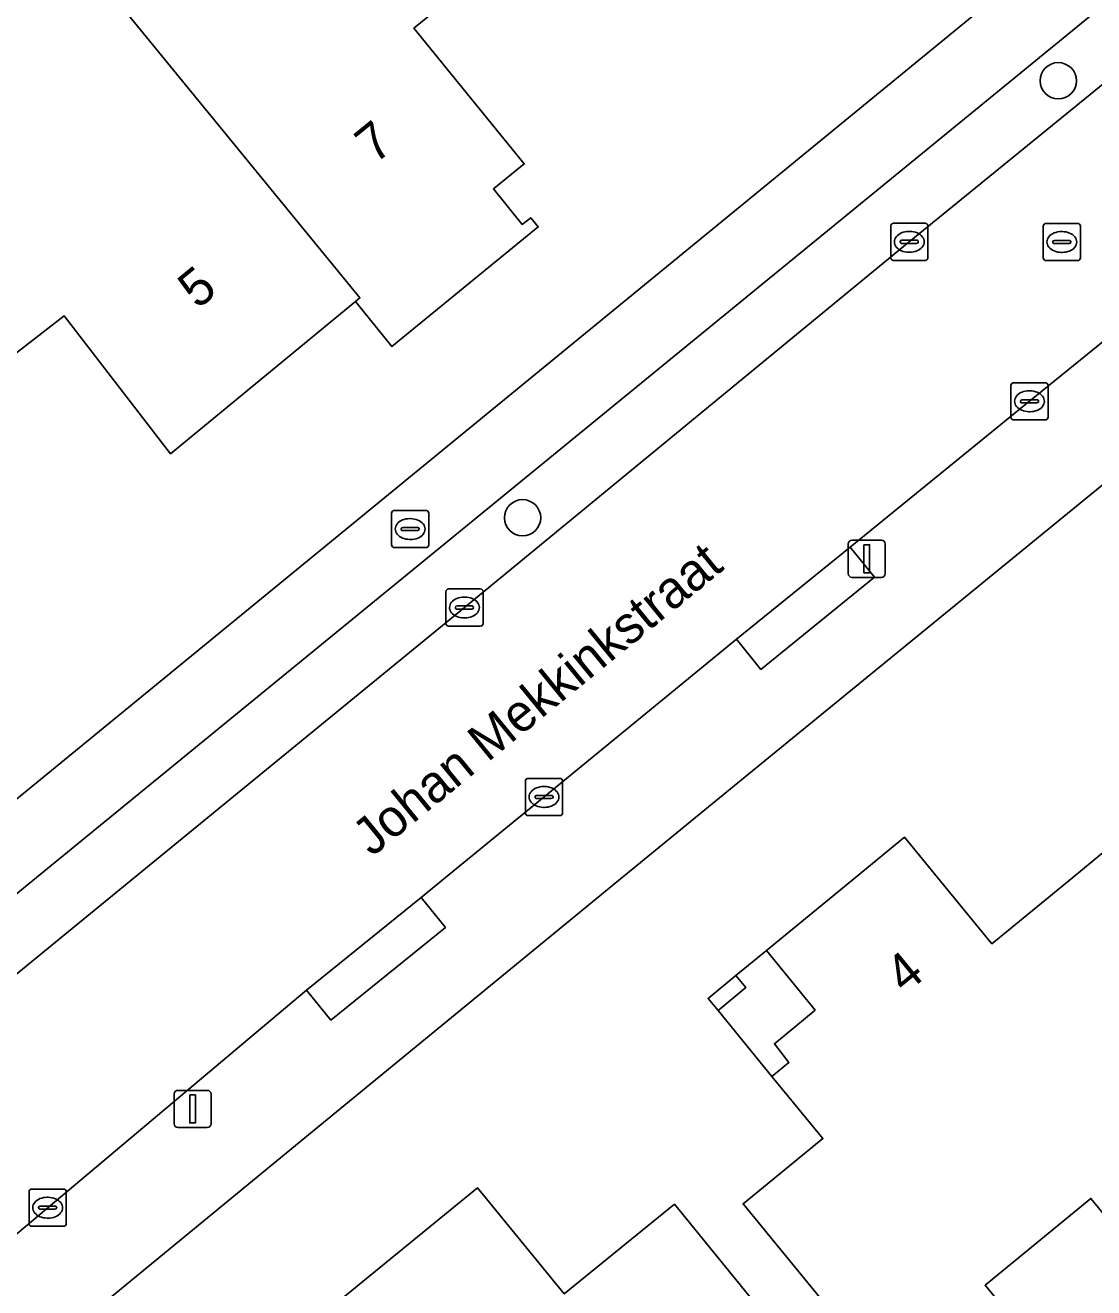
# Model space of a CAD drawing. Extents: x 163266 to 164362, y 381528 to 382286.
# Drawn here: x 164030.1 to 164058.81, y 381988.97 to 382022.91 of the extents above; entities that cross this region are included whole.
import ezdxf

# ---------------------------------------------------------------- set-up
doc = ezdxf.new("R2010")
doc.units = 0
for name, color, linetype in [('IMGEO_Boom', 7, 'Continuous'), ('IMGEO_Brandkraan', 7, 'Continuous'), ('IMGEO_Erf', 7, 'Continuous'), ('IMGEO_Kolk', 7, 'Continuous'), ('IMGEO_Lichtmast', 7, 'Continuous'), ('IMGEO_Openbare_ruimte_label', 7, 'Continuous'), ('IMGEO_Pand', 7, 'Continuous'), ('IMGEO_Pand_nummerreeks', 7, 'Continuous'), ('IMGEO_Pand_overbouw', 7, 'Continuous'), ('IMGEO_Parkeervlak_open', 7, 'Continuous'), ('IMGEO_Rijbaan_lokaal_open', 7, 'Continuous'), ('IMGEO_Rioolput', 7, 'Continuous'), ('IMGEO_Voetpad_open', 7, 'Continuous')]:
    doc.layers.add(name, color=color, linetype=linetype)

msp = doc.modelspace()

# ---------------------------------------------------------------- linework, layer by layer
at = {"layer": 'IMGEO_Boom'}
for centre in [(164057.861, 382021.417), (164043.466, 382009.669)]:
    msp.add_circle(centre, 0.489, dxfattribs=at)
at = {"layer": 'IMGEO_Brandkraan'}
for p, q in [((164040.02, 382009.866), (164040.872, 382009.866)), ((164039.945, 382008.94), (164039.945, 382009.792)), ((164040.433, 382009.646), (164040.458, 382009.646)), ((164040.946, 382009.792), (164040.946, 382008.94)), ((164040.204, 382009.36), (164040.204, 382009.372)), ((164040.642, 382009.323), (164040.244, 382009.323)), ((164040.247, 382009.409), (164040.645, 382009.409)), ((164040.688, 382009.372), (164040.688, 382009.36)), ((164040.872, 382008.866), (164040.02, 382008.866)), ((164040.456, 382009.086), (164040.431, 382009.086))]:
    msp.add_line(p, q, dxfattribs=at)
for points in [[(164040.02, 382009.866), (164040.872, 382009.866)], [(164039.945, 382008.94), (164039.945, 382009.792)], [(164040.946, 382009.792), (164040.946, 382008.94)], [(164040.872, 382008.866), (164040.02, 382008.866)]]:
    msp.add_lwpolyline(points, dxfattribs=at)
for centre, radius, start, end in [((164040.022, 382009.79), 0.0765, 91.552, 178.448), ((164040.022, 382009.79), 0.0765, 91.552, 178.448), ((164040.87, 382009.79), 0.0765, 1.552, 88.448), ((164040.87, 382009.79), 0.0765, 1.552, 88.448), ((164040.244, 382009.369), 0.0403, 85.8775, 175.7526), ((164040.241, 382009.359), 0.0366, 178.938, 274.7102), ((164040.645, 382009.366), 0.043, 264.8664, 352.4533), ((164040.649, 382009.371), 0.0386, 1.7309, 96.639), ((164040.022, 382008.942), 0.0765, 181.552, 268.448), ((164040.022, 382008.942), 0.0765, 181.552, 268.448), ((164040.87, 382008.942), 0.0765, 271.552, 358.448), ((164040.87, 382008.942), 0.0765, 271.552, 358.448)]:
    msp.add_arc(centre, radius, start, end, dxfattribs=at)
for centre, major_axis, ratio, start_param, end_param in [((164040.432, 382009.366), (-0.387, 0.002), 0.722429, 4.712389, 7.853982), ((164040.457, 382009.366), (-0.39, 0.002), 0.717154, 1.570796, 4.712389)]:
    msp.add_ellipse(centre, major_axis=major_axis, ratio=ratio, start_param=start_param, end_param=end_param, dxfattribs=at)
at = {"layer": 'IMGEO_Erf'}
for points in [[(164020.892, 381994.757), (164027.291, 382000), (164060.644, 382027.33), (164080.687, 382043.672)], [(164099.547, 382043.655), (164089.481, 382035.445), (164071.56, 382020.781), (164049.348, 382002.627), (164046.147, 382000), (164037.766, 381993.123), (164030.326, 381987.006)], [(164042.876, 382024.721), (164040.548, 382022.83), (164043.512, 382019.182), (164042.682, 382018.508), (164043.458, 382017.553), (164043.684, 382017.736), (164043.886, 382017.488), (164039.954, 382014.273), (164038.979, 382015.485), (164034.01, 382011.392), (164031.151, 382015.097), (164028.661, 382013.175)]]:
    msp.add_lwpolyline(points, dxfattribs=at)
for points in [[(164065.592, 381992.649), (164060.869, 381988.773), (164058.738, 381991.371), (164055.894, 381989.037), (164058.021, 381986.438), (164055.204, 381984.131), (164051.294, 381988.904), (164049.393, 381991.225), (164051.536, 381992.979), (164050.167, 381994.65), (164050.625, 381995.025), (164050.236, 381995.527), (164051.328, 381996.434), (164050.019, 381998.033), (164052.416, 382000), (164053.73, 382001.078), (164054.615, 382000), (164056.078, 381998.218), (164058.25, 382000), (164059.032, 382000.642), (164059.559, 382000)], [(164049.466, 381997.043), (164048.718, 381996.423), (164048.45, 381996.746), (164049.198, 381997.366)], [(164049.326, 381979.304), (164047.205, 381981.91), (164042.526, 381978.1), (164045.326, 381975.764), (164045.121, 381975.518), (164042.273, 381977.894), (164037.798, 381981.628), (164040.092, 381983.502), (164038.674, 381985.234), (164039.142, 381985.624), (164038.75, 381986.107), (164039.862, 381987.017), (164038.535, 381988.613), (164042.257, 381991.653), (164044.585, 381988.803), (164047.545, 381991.213), (164054.087, 381983.18)]]:
    msp.add_lwpolyline(points, close=True, dxfattribs=at)
at = {"layer": 'IMGEO_Kolk'}
for p, q in [((164053.358, 382016.66), (164053.358, 382017.512)), ((164053.433, 382017.586), (164054.285, 382017.586)), ((164053.846, 382017.366), (164053.871, 382017.366)), ((164054.359, 382017.512), (164054.359, 382016.66)), ((164053.617, 382017.08), (164053.617, 382017.092)), ((164054.055, 382017.043), (164053.657, 382017.043)), ((164053.66, 382017.129), (164054.058, 382017.129)), ((164054.101, 382017.092), (164054.101, 382017.08)), ((164053.869, 382016.806), (164053.844, 382016.806)), ((164054.285, 382016.586), (164053.433, 382016.586)), ((164056.588, 382012.374), (164056.588, 382013.226)), ((164056.663, 382013.3), (164057.515, 382013.3)), ((164057.589, 382013.226), (164057.589, 382012.374)), ((164057.076, 382013.08), (164057.101, 382013.08)), ((164056.847, 382012.794), (164056.847, 382012.806)), ((164057.285, 382012.757), (164056.887, 382012.757)), ((164056.89, 382012.843), (164057.288, 382012.843)), ((164057.331, 382012.806), (164057.331, 382012.794)), ((164057.515, 382012.3), (164056.663, 382012.3)), ((164057.099, 382012.52), (164057.074, 382012.52)), ((164041.404, 382006.829), (164041.404, 382007.681)), ((164041.479, 382007.755), (164042.331, 382007.755)), ((164041.892, 382007.535), (164041.917, 382007.535)), ((164042.405, 382007.681), (164042.405, 382006.829)), ((164041.663, 382007.249), (164041.663, 382007.261)), ((164042.101, 382007.212), (164041.703, 382007.212)), ((164041.706, 382007.298), (164042.104, 382007.298)), ((164042.147, 382007.261), (164042.147, 382007.249)), ((164041.915, 382006.975), (164041.89, 382006.975)), ((164042.331, 382006.755), (164041.479, 382006.755)), ((164043.542, 382001.737), (164043.542, 382002.589)), ((164043.617, 382002.663), (164044.469, 382002.663)), ((164044.03, 382002.443), (164044.055, 382002.443)), ((164044.543, 382002.589), (164044.543, 382001.737)), ((164043.801, 382002.157), (164043.801, 382002.169)), ((164044.239, 382002.12), (164043.841, 382002.12)), ((164043.844, 382002.206), (164044.242, 382002.206)), ((164044.285, 382002.169), (164044.285, 382002.157)), ((164044.053, 382001.883), (164044.028, 382001.883)), ((164044.469, 382001.663), (164043.617, 382001.663)), ((164030.204, 381990.695), (164030.204, 381991.547)), ((164030.279, 381991.621), (164031.131, 381991.621)), ((164031.205, 381991.547), (164031.205, 381990.695)), ((164030.506, 381991.164), (164030.904, 381991.164)), ((164030.692, 381991.401), (164030.717, 381991.401)), ((164030.463, 381991.115), (164030.463, 381991.127)), ((164030.901, 381991.078), (164030.503, 381991.078)), ((164030.715, 381990.841), (164030.69, 381990.841)), ((164030.947, 381991.127), (164030.947, 381991.115)), ((164031.131, 381990.621), (164030.279, 381990.621))]:
    msp.add_line(p, q, dxfattribs=at)
for points in [[(164053.358, 382016.66), (164053.358, 382017.512)], [(164053.433, 382017.586), (164054.285, 382017.586)], [(164054.359, 382017.512), (164054.359, 382016.66)], [(164054.285, 382016.586), (164053.433, 382016.586)], [(164056.588, 382012.374), (164056.588, 382013.226)], [(164056.663, 382013.3), (164057.515, 382013.3)], [(164057.589, 382013.226), (164057.589, 382012.374)], [(164057.515, 382012.3), (164056.663, 382012.3)], [(164041.404, 382006.829), (164041.404, 382007.681)], [(164041.479, 382007.755), (164042.331, 382007.755)], [(164042.405, 382007.681), (164042.405, 382006.829)], [(164042.331, 382006.755), (164041.479, 382006.755)], [(164043.542, 382001.737), (164043.542, 382002.589)], [(164043.617, 382002.663), (164044.469, 382002.663)], [(164044.543, 382002.589), (164044.543, 382001.737)], [(164044.469, 382001.663), (164043.617, 382001.663)], [(164030.204, 381990.695), (164030.204, 381991.547)], [(164030.279, 381991.621), (164031.131, 381991.621)], [(164031.205, 381991.547), (164031.205, 381990.695)], [(164031.131, 381990.621), (164030.279, 381990.621)]]:
    msp.add_lwpolyline(points, dxfattribs=at)
for centre, radius, start, end in [((164053.435, 382017.51), 0.0765, 91.552, 178.448), ((164053.435, 382017.51), 0.0765, 91.552, 178.448), ((164054.283, 382017.51), 0.0765, 1.552, 88.448), ((164054.283, 382017.51), 0.0765, 1.552, 88.448), ((164053.657, 382017.089), 0.0403, 85.8775, 175.7526), ((164053.654, 382017.079), 0.0366, 178.938, 274.7102), ((164054.058, 382017.086), 0.043, 264.8664, 352.4533), ((164054.062, 382017.091), 0.0386, 1.7309, 96.639), ((164053.435, 382016.662), 0.0765, 181.552, 268.448), ((164053.435, 382016.662), 0.0765, 181.552, 268.448), ((164054.283, 382016.662), 0.0765, 271.552, 358.448), ((164054.283, 382016.662), 0.0765, 271.552, 358.448), ((164056.665, 382013.224), 0.0765, 91.552, 178.448), ((164056.665, 382013.224), 0.0765, 91.552, 178.448), ((164057.513, 382013.224), 0.0765, 1.552, 88.448), ((164057.513, 382013.224), 0.0765, 1.552, 88.448), ((164056.887, 382012.803), 0.0403, 85.8775, 175.7526), ((164056.884, 382012.793), 0.0366, 178.938, 274.7102), ((164057.288, 382012.8), 0.043, 264.8664, 352.4533), ((164057.292, 382012.805), 0.0386, 1.7309, 96.639), ((164056.665, 382012.376), 0.0765, 181.552, 268.448), ((164056.665, 382012.376), 0.0765, 181.552, 268.448), ((164057.513, 382012.376), 0.0765, 271.552, 358.448), ((164057.513, 382012.376), 0.0765, 271.552, 358.448), ((164041.481, 382007.679), 0.0765, 91.552, 178.448), ((164041.481, 382007.679), 0.0765, 91.552, 178.448), ((164042.329, 382007.679), 0.0765, 1.552, 88.448), ((164042.329, 382007.679), 0.0765, 1.552, 88.448), ((164041.703, 382007.258), 0.0403, 85.8775, 175.7526), ((164041.7, 382007.248), 0.0366, 178.938, 274.7102), ((164042.104, 382007.255), 0.043, 264.8664, 352.4533), ((164042.108, 382007.26), 0.0386, 1.7309, 96.639), ((164041.481, 382006.831), 0.0765, 181.552, 268.448), ((164041.481, 382006.831), 0.0765, 181.552, 268.448), ((164042.329, 382006.831), 0.0765, 271.552, 358.448), ((164042.329, 382006.831), 0.0765, 271.552, 358.448), ((164043.619, 382002.587), 0.0765, 91.552, 178.448), ((164043.619, 382002.587), 0.0765, 91.552, 178.448), ((164044.467, 382002.587), 0.0765, 1.552, 88.448), ((164044.467, 382002.587), 0.0765, 1.552, 88.448), ((164043.841, 382002.166), 0.0403, 85.8775, 175.7526), ((164043.838, 382002.156), 0.0366, 178.938, 274.7102), ((164044.242, 382002.163), 0.043, 264.8664, 352.4533), ((164044.246, 382002.168), 0.0386, 1.7309, 96.639), ((164043.619, 382001.739), 0.0765, 181.552, 268.448), ((164043.619, 382001.739), 0.0765, 181.552, 268.448), ((164044.467, 382001.739), 0.0765, 271.552, 358.448), ((164044.467, 382001.739), 0.0765, 271.552, 358.448), ((164030.281, 381991.545), 0.0765, 91.552, 178.448), ((164030.281, 381991.545), 0.0765, 91.552, 178.448), ((164031.129, 381991.545), 0.0765, 1.552, 88.448), ((164031.129, 381991.545), 0.0765, 1.552, 88.448), ((164030.503, 381991.124), 0.0403, 85.8775, 175.7526), ((164030.908, 381991.126), 0.0386, 1.7309, 96.639), ((164030.5, 381991.114), 0.0366, 178.938, 274.7102), ((164030.904, 381991.121), 0.043, 264.8664, 352.4533), ((164030.281, 381990.697), 0.0765, 181.552, 268.448), ((164030.281, 381990.697), 0.0765, 181.552, 268.448), ((164031.129, 381990.697), 0.0765, 271.552, 358.448), ((164031.129, 381990.697), 0.0765, 271.552, 358.448)]:
    msp.add_arc(centre, radius, start, end, dxfattribs=at)
for centre, major_axis, ratio, start_param, end_param in [((164053.845, 382017.086), (-0.387, 0.002), 0.722429, 4.712389, 7.853982), ((164053.87, 382017.086), (-0.39, 0.002), 0.717154, 1.570796, 4.712389), ((164057.075, 382012.8), (-0.387, 0.002), 0.722429, 4.712389, 7.853982), ((164057.1, 382012.8), (-0.39, 0.002), 0.717154, 1.570796, 4.712389), ((164041.891, 382007.255), (-0.387, 0.002), 0.722429, 4.712389, 7.853982), ((164041.916, 382007.255), (-0.39, 0.002), 0.717154, 1.570796, 4.712389), ((164044.029, 382002.163), (-0.387, 0.002), 0.722429, 4.712389, 7.853982), ((164044.054, 382002.163), (-0.39, 0.002), 0.717154, 1.570796, 4.712389), ((164030.691, 381991.121), (-0.387, 0.002), 0.722429, 4.712389, 7.853982), ((164030.716, 381991.121), (-0.39, 0.002), 0.717154, 1.570796, 4.712389)]:
    msp.add_ellipse(centre, major_axis=major_axis, ratio=ratio, start_param=start_param, end_param=end_param, dxfattribs=at)
at = {"layer": 'IMGEO_Lichtmast'}
for p, q in [((164052.22, 382008.167), (164052.22, 382008.967)), ((164052.22, 382008.967), (164052.22, 382008.167)), ((164052.32, 382009.067), (164053.11, 382009.067)), ((164053.11, 382009.067), (164052.32, 382009.067)), ((164053.21, 382008.967), (164053.21, 382008.167)), ((164053.21, 382008.167), (164053.21, 382008.967)), ((164053.11, 382008.067), (164052.32, 382008.067)), ((164052.32, 382008.067), (164053.11, 382008.067)), ((164034.204, 381994.276), (164034.994, 381994.276)), ((164034.994, 381994.276), (164034.204, 381994.276)), ((164034.104, 381993.376), (164034.104, 381994.176)), ((164034.104, 381994.176), (164034.104, 381993.376)), ((164035.094, 381994.176), (164035.094, 381993.376)), ((164035.094, 381993.376), (164035.094, 381994.176)), ((164034.994, 381993.276), (164034.204, 381993.276)), ((164034.204, 381993.276), (164034.994, 381993.276))]:
    msp.add_line(p, q, dxfattribs=at)
for points in [[(164052.64, 382008.942), (164052.79, 382008.942), (164052.79, 382008.192), (164052.64, 382008.192), (164052.64, 382008.942)], [(164034.524, 381994.151), (164034.674, 381994.151), (164034.674, 381993.401), (164034.524, 381993.401), (164034.524, 381994.151)]]:
    msp.add_lwpolyline(points, dxfattribs=at)
for centre, start, end in [((164052.32, 382008.967), 90, 180), ((164052.32, 382008.967), 90, 180), ((164053.11, 382008.967), 0, 90), ((164053.11, 382008.967), 360, 90), ((164052.32, 382008.167), 180, 270), ((164052.32, 382008.167), 180, 270), ((164053.11, 382008.167), 270, 0), ((164053.11, 382008.167), 270, 0), ((164034.204, 381994.176), 90, 180), ((164034.204, 381994.176), 90, 180), ((164034.994, 381994.176), 0, 90), ((164034.994, 381994.176), 360, 90), ((164034.204, 381993.376), 180, 270), ((164034.204, 381993.376), 180, 270), ((164034.994, 381993.376), 270, 0), ((164034.994, 381993.376), 270, 0)]:
    msp.add_arc(centre, 0.1, start, end, dxfattribs=at)
at = {"layer": 'IMGEO_Pand'}
for points in [[(164030.903, 382025.602), (164033.605, 382022.296), (164039.095, 382015.58), (164038.979, 382015.485), (164039.954, 382014.273), (164043.886, 382017.488), (164043.684, 382017.736), (164043.458, 382017.553), (164042.682, 382018.508), (164043.512, 382019.182), (164040.548, 382022.83), (164042.876, 382024.721), (164038.757, 382029.736), (164034.629, 382026.36), (164033.505, 382027.733)], [(164030.903, 382025.602), (164027.616, 382022.911), (164028.738, 382021.54), (164024.603, 382018.158), (164028.661, 382013.175), (164031.151, 382015.097), (164034.01, 382011.392), (164038.979, 382015.485), (164039.095, 382015.58), (164033.605, 382022.296)], [(164050.019, 381998.033), (164051.328, 381996.434), (164050.236, 381995.527), (164050.625, 381995.025), (164050.167, 381994.65), (164051.536, 381992.979), (164049.393, 381991.225), (164051.294, 381988.904), (164055.204, 381984.131), (164058.021, 381986.438), (164055.894, 381989.037), (164058.738, 381991.371), (164060.869, 381988.773), (164065.592, 381992.649), (164059.559, 382000), (164059.032, 382000.642), (164058.25, 382000), (164056.078, 381998.218), (164054.615, 382000), (164053.73, 382001.078), (164052.416, 382000)], [(164049.198, 381997.366), (164048.45, 381996.746), (164048.718, 381996.423), (164049.466, 381997.043)], [(164047.545, 381991.213), (164044.585, 381988.803), (164042.257, 381991.653), (164038.535, 381988.613), (164039.862, 381987.017), (164038.75, 381986.107), (164039.142, 381985.624), (164038.674, 381985.234), (164040.092, 381983.502), (164037.798, 381981.628), (164042.273, 381977.894), (164042.526, 381978.1), (164047.205, 381981.91), (164049.326, 381979.304), (164054.087, 381983.18)]]:
    msp.add_lwpolyline(points, close=True, dxfattribs=at)
at = {"layer": 'IMGEO_Pand_overbouw'}
msp.add_lwpolyline([(164049.198, 381997.366), (164049.466, 381997.043), (164048.718, 381996.423), (164050.167, 381994.65), (164050.625, 381995.025), (164050.236, 381995.527), (164051.328, 381996.434), (164050.019, 381998.033)], close=True, dxfattribs=at)
at = {"layer": 'IMGEO_Parkeervlak_open'}
for points in [[(164023.803, 381992.437), (164025.139, 381993.533), (164033.039, 382000), (164041.903, 382007.256), (164053.858, 382017.087), (164068.156, 382028.748), (164083.502, 382040.922)], [(164080.033, 382040.602), (164030.402, 382000), (164024.883, 381995.485)]]:
    msp.add_lwpolyline(points, dxfattribs=at)
at = {"layer": 'IMGEO_Rijbaan_lokaal_open'}
msp.add_lwpolyline([(164086.687, 382037), (164083.502, 382040.922), (164068.156, 382028.748), (164053.858, 382017.087), (164041.903, 382007.256), (164033.039, 382000), (164025.139, 381993.533), (164028.568, 381989.325), (164037.663, 381996.967), (164040.739, 381999.464), (164041.395, 382000), (164044.043, 382002.164), (164049.216, 382006.401), (164052.271, 382008.876), (164057.088, 382012.8), (164060.679, 382015.712), (164063.688, 382018.234), (164071.33, 382024.466), (164072.113, 382025.092), (164075.075, 382027.601), (164083.638, 382034.545)], close=True, dxfattribs=at)
at = {"layer": 'IMGEO_Rioolput'}
for p, q in [((164057.456, 382016.657), (164057.456, 382017.509)), ((164057.531, 382017.583), (164058.383, 382017.583)), ((164057.944, 382017.363), (164057.969, 382017.363)), ((164058.457, 382017.509), (164058.457, 382016.657)), ((164057.715, 382017.077), (164057.715, 382017.089)), ((164058.153, 382017.04), (164057.755, 382017.04)), ((164057.758, 382017.126), (164058.156, 382017.126)), ((164058.199, 382017.089), (164058.199, 382017.077)), ((164057.967, 382016.803), (164057.942, 382016.803)), ((164058.383, 382016.583), (164057.531, 382016.583))]:
    msp.add_line(p, q, dxfattribs=at)
for points in [[(164057.456, 382016.657), (164057.456, 382017.509)], [(164057.531, 382017.583), (164058.383, 382017.583)], [(164058.457, 382017.509), (164058.457, 382016.657)], [(164058.383, 382016.583), (164057.531, 382016.583)]]:
    msp.add_lwpolyline(points, dxfattribs=at)
for centre, radius, start, end in [((164057.533, 382017.507), 0.0765, 91.552, 178.448), ((164057.533, 382017.507), 0.0765, 91.552, 178.448), ((164058.381, 382017.507), 0.0765, 1.552, 88.448), ((164058.381, 382017.507), 0.0765, 1.552, 88.448), ((164057.755, 382017.086), 0.0403, 85.8775, 175.7526), ((164057.752, 382017.076), 0.0366, 178.938, 274.7102), ((164058.156, 382017.083), 0.043, 264.8664, 352.4533), ((164058.16, 382017.088), 0.0386, 1.7309, 96.639), ((164057.533, 382016.659), 0.0765, 181.552, 268.448), ((164057.533, 382016.659), 0.0765, 181.552, 268.448), ((164058.381, 382016.659), 0.0765, 271.552, 358.448), ((164058.381, 382016.659), 0.0765, 271.552, 358.448)]:
    msp.add_arc(centre, radius, start, end, dxfattribs=at)
for centre, major_axis, ratio, start_param, end_param in [((164057.943, 382017.083), (-0.387, 0.002), 0.722429, 4.712389, 7.853982), ((164057.968, 382017.083), (-0.39, 0.002), 0.717154, 1.570796, 4.712389)]:
    msp.add_ellipse(centre, major_axis=major_axis, ratio=ratio, start_param=start_param, end_param=end_param, dxfattribs=at)
at = {"layer": 'IMGEO_Voetpad_open'}
for points in [[(164080.687, 382043.672), (164060.644, 382027.33), (164027.291, 382000), (164020.892, 381994.757)], [(164024.883, 381995.485), (164030.402, 382000), (164080.033, 382040.602)], [(164030.326, 381987.006), (164037.766, 381993.123), (164046.147, 382000), (164049.348, 382002.627), (164071.56, 382020.781)], [(164060.679, 382015.712), (164057.088, 382012.8), (164052.271, 382008.876), (164052.926, 382008.068), (164049.871, 382005.593), (164049.216, 382006.401), (164044.043, 382002.164), (164041.395, 382000), (164040.739, 381999.464), (164041.394, 381998.657), (164038.318, 381996.16), (164037.663, 381996.967), (164028.568, 381989.325)]]:
    msp.add_lwpolyline(points, dxfattribs=at)
for points in [[(164049.216, 382006.401), (164049.871, 382005.593), (164052.926, 382008.068), (164052.271, 382008.876)], [(164040.739, 381999.464), (164037.663, 381996.967), (164038.318, 381996.16), (164041.394, 381998.657)]]:
    msp.add_lwpolyline(points, close=True, dxfattribs=at)

# ---------------------------------------------------------------- texts
at = {"layer": 'IMGEO_Openbare_ruimte_label'}
msp.add_text('Johan Mekkinkstraat', height=1, rotation=39.2773, dxfattribs=at).set_placement((164039.419, 382000.538))
at = {"layer": 'IMGEO_Pand_nummerreeks'}
for s, rotation, p in [('7', 39.1968, (164039.498, 382019.159)), ('5', 39.4748, (164034.738, 382015.257)), ('4', 39.37, (164053.743, 381996.846))]:
    msp.add_text(s, height=1, rotation=rotation, dxfattribs=at).set_placement(p)

doc.saveas('drawing.dxf')
